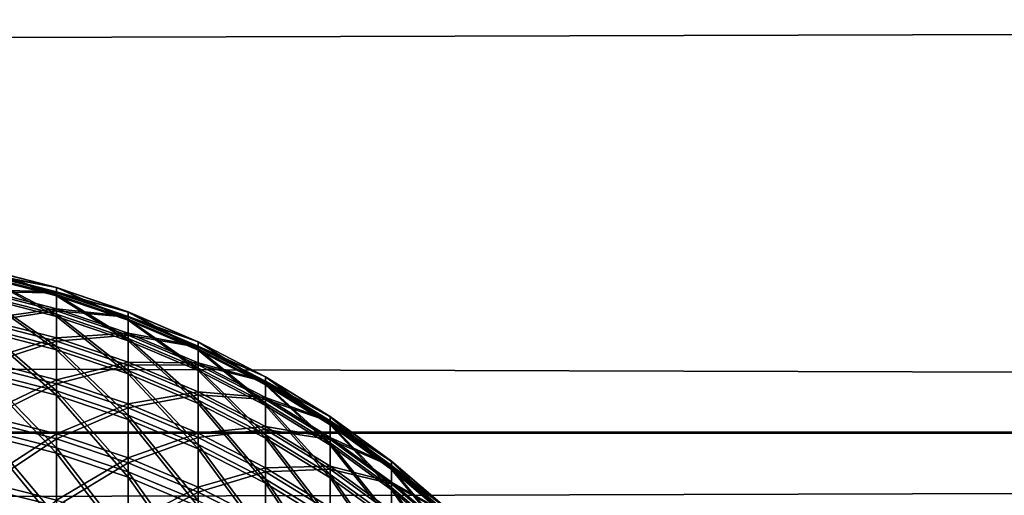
# Model space of a CAD drawing. Header units: millimetres. Extents: x -184 to 165, y -135 to 242.
# Tile 712 of 1056: x -40.75 to -39.772, y -79.031 to -78.558. Entities that reach past the tile are written whole.
import ezdxf

# ---------------------------------------------------------------- set-up
doc = ezdxf.new("R2010")
doc.units = ezdxf.units.MM
doc.header["$LTSCALE"] = 41.718519
for name, color, linetype in [('384', 7, 'CONTINUOUS'), ('386', 7, 'CONTINUOUS'), ('443', 7, 'CONTINUOUS'), ('459', 7, 'CONTINUOUS')]:
    doc.layers.add(name, color=color, linetype=linetype)

msp = doc.modelspace()

# ---------------------------------------------------------------- linework, layer by layer
at = {"layer": '384', "linetype": 'CONTINUOUS'}
for points in [[(-18.67491, -78.51281, 60), (-18.83859, -78.96838, 60), (-178.82487, -78.51342, 60), (-18.67491, -78.51281, 60)], [(-18.83859, -78.96838, 60), (-178.661, -78.96949, 60), (-178.82487, -78.51342, 60), (-18.83859, -78.96838, 60)], [(-18.83859, -78.96838, 60), (-19.00614, -79.42647, 60), (-178.661, -78.96949, 60), (-18.83859, -78.96838, 60)], [(-19.00614, -79.42647, 60), (-178.49454, -79.42461, 60), (-178.661, -78.96949, 60), (-19.00614, -79.42647, 60)]]:
    msp.add_3dface(points, dxfattribs=at)
at = {"layer": '386', "linetype": 'CONTINUOUS'}
for points in [[(-178.82509, -78.51281, 63), (-178.66141, -78.96838, 63), (-18.67513, -78.51342, 63), (-178.82509, -78.51281, 63)], [(-178.66141, -78.96838, 63), (-18.839, -78.96949, 63), (-18.67513, -78.51342, 63), (-178.66141, -78.96838, 63)], [(-178.66141, -78.96838, 63), (-178.49386, -79.42647, 63), (-18.839, -78.96949, 63), (-178.66141, -78.96838, 63)], [(-178.49386, -79.42647, 63), (-19.00546, -79.42461, 63), (-18.839, -78.96949, 63), (-178.49386, -79.42647, 63)]]:
    msp.add_3dface(points, dxfattribs=at)
at = {"layer": '443', "linetype": 'CONTINUOUS'}
for points in [[(-40.71371, -78.82481, 25.95365), (-40.71371, -78.83297, 25.62541), (-40.7867, -78.80597, 25.95354), (-40.71371, -78.82481, 25.95365)], [(-40.7867, -78.81025, 26.28257), (-40.71371, -78.82481, 25.95365), (-40.7867, -78.80597, 25.95354), (-40.7867, -78.81025, 26.28257)], [(-40.7867, -78.80597, 25.95354), (-40.71371, -78.83297, 25.62541), (-40.7867, -78.81414, 25.62458), (-40.7867, -78.80597, 25.95354)], [(-40.71371, -78.82908, 26.28197), (-40.71371, -78.82481, 25.95365), (-40.7867, -78.81025, 26.28257), (-40.71371, -78.82908, 26.28197)], [(-40.7867, -78.82698, 26.61121), (-40.71371, -78.82908, 26.28197), (-40.7867, -78.81025, 26.28257), (-40.7867, -78.82698, 26.61121)], [(-40.71371, -78.83297, 25.62541), (-40.71371, -78.85354, 25.2977), (-40.7867, -78.81414, 25.62458), (-40.71371, -78.83297, 25.62541)], [(-40.7867, -78.81414, 25.62458), (-40.71371, -78.85354, 25.2977), (-40.7867, -78.83476, 25.29617), (-40.7867, -78.81414, 25.62458)], [(-40.64235, -78.8491, 25.9538), (-40.64235, -78.85723, 25.62647), (-40.71371, -78.82481, 25.95365), (-40.64235, -78.8491, 25.9538)], [(-40.71371, -78.82908, 26.28197), (-40.64235, -78.8491, 25.9538), (-40.71371, -78.82481, 25.95365), (-40.71371, -78.82908, 26.28197)], [(-40.71371, -78.82481, 25.95365), (-40.64235, -78.85723, 25.62647), (-40.71371, -78.83297, 25.62541), (-40.71371, -78.82481, 25.95365)], [(-40.71371, -78.84577, 26.60989), (-40.71371, -78.82908, 26.28197), (-40.7867, -78.82698, 26.61121), (-40.71371, -78.84577, 26.60989)], [(-40.7867, -78.85613, 26.93897), (-40.71371, -78.84577, 26.60989), (-40.7867, -78.82698, 26.61121), (-40.7867, -78.85613, 26.93897)], [(-40.64235, -78.85336, 26.28119), (-40.64235, -78.8491, 25.9538), (-40.71371, -78.82908, 26.28197), (-40.64235, -78.85336, 26.28119)], [(-40.71371, -78.84577, 26.60989), (-40.64235, -78.85336, 26.28119), (-40.71371, -78.82908, 26.28197), (-40.71371, -78.84577, 26.60989)], [(-40.64235, -78.85723, 25.62647), (-40.64235, -78.87775, 25.29969), (-40.71371, -78.83297, 25.62541), (-40.64235, -78.85723, 25.62647)], [(-40.71371, -78.83297, 25.62541), (-40.64235, -78.87775, 25.29969), (-40.71371, -78.85354, 25.2977), (-40.71371, -78.83297, 25.62541)], [(-40.71371, -78.85354, 25.2977), (-40.71371, -78.8865, 24.97102), (-40.7867, -78.83476, 25.29617), (-40.71371, -78.85354, 25.2977)], [(-40.7867, -78.83476, 25.29617), (-40.71371, -78.8865, 24.97102), (-40.7867, -78.86779, 24.96877), (-40.7867, -78.83476, 25.29617)], [(-40.71371, -78.87486, 26.93695), (-40.71371, -78.84577, 26.60989), (-40.7867, -78.85613, 26.93897), (-40.71371, -78.87486, 26.93695)], [(-40.64235, -78.87, 26.6082), (-40.64235, -78.85336, 26.28119), (-40.71371, -78.84577, 26.60989), (-40.64235, -78.87, 26.6082)], [(-40.71371, -78.87486, 26.93695), (-40.64235, -78.87, 26.6082), (-40.71371, -78.84577, 26.60989), (-40.71371, -78.87486, 26.93695)], [(-40.64235, -78.87775, 25.29969), (-40.64235, -78.91061, 24.97391), (-40.71371, -78.85354, 25.2977), (-40.64235, -78.87775, 25.29969)], [(-40.71371, -78.85354, 25.2977), (-40.64235, -78.91061, 24.97391), (-40.71371, -78.8865, 24.97102), (-40.71371, -78.85354, 25.2977)], [(-40.57302, -78.87869, 25.95397), (-40.57302, -78.8868, 25.62776), (-40.64235, -78.8491, 25.9538), (-40.57302, -78.87869, 25.95397)], [(-40.64235, -78.85336, 26.28119), (-40.57302, -78.87869, 25.95397), (-40.64235, -78.8491, 25.9538), (-40.64235, -78.85336, 26.28119)], [(-40.64235, -78.8491, 25.9538), (-40.57302, -78.8868, 25.62776), (-40.64235, -78.85723, 25.62647), (-40.64235, -78.8491, 25.9538)], [(-40.57302, -78.88294, 26.28025), (-40.57302, -78.87869, 25.95397), (-40.64235, -78.85336, 26.28119), (-40.57302, -78.88294, 26.28025)], [(-40.64235, -78.87, 26.6082), (-40.57302, -78.88294, 26.28025), (-40.64235, -78.85336, 26.28119), (-40.64235, -78.87, 26.6082)], [(-40.7867, -78.89766, 27.2654), (-40.71371, -78.87486, 26.93695), (-40.7867, -78.85613, 26.93897), (-40.7867, -78.89766, 27.2654)], [(-40.57302, -78.8868, 25.62776), (-40.57302, -78.90724, 25.3021), (-40.64235, -78.85723, 25.62647), (-40.57302, -78.8868, 25.62776)], [(-40.64235, -78.85723, 25.62647), (-40.57302, -78.90724, 25.3021), (-40.64235, -78.87775, 25.29969), (-40.64235, -78.85723, 25.62647)], [(-40.71371, -78.8865, 24.97102), (-40.71371, -78.93179, 24.64581), (-40.7867, -78.86779, 24.96877), (-40.71371, -78.8865, 24.97102)], [(-40.7867, -78.86779, 24.96877), (-40.71371, -78.93179, 24.64581), (-40.7867, -78.91318, 24.64286), (-40.7867, -78.86779, 24.96877)], [(-40.64235, -78.89901, 26.93434), (-40.64235, -78.87, 26.6082), (-40.71371, -78.87486, 26.93695), (-40.64235, -78.89901, 26.93434)], [(-40.57302, -78.89952, 26.60614), (-40.57302, -78.88294, 26.28025), (-40.64235, -78.87, 26.6082), (-40.57302, -78.89952, 26.60614)], [(-40.64235, -78.89901, 26.93434), (-40.57302, -78.89952, 26.60614), (-40.64235, -78.87, 26.6082), (-40.64235, -78.89901, 26.93434)], [(-40.71371, -78.91631, 27.26267), (-40.71371, -78.87486, 26.93695), (-40.7867, -78.89766, 27.2654), (-40.71371, -78.91631, 27.26267)], [(-40.71371, -78.91631, 27.26267), (-40.64235, -78.89901, 26.93434), (-40.71371, -78.87486, 26.93695), (-40.71371, -78.91631, 27.26267)], [(-40.57302, -78.90724, 25.3021), (-40.57302, -78.94, 24.97744), (-40.64235, -78.87775, 25.29969), (-40.57302, -78.90724, 25.3021)], [(-40.64235, -78.87775, 25.29969), (-40.57302, -78.94, 24.97744), (-40.64235, -78.91061, 24.97391), (-40.64235, -78.87775, 25.29969)], [(-40.50612, -78.91342, 25.95418), (-40.50612, -78.9215, 25.62928), (-40.57302, -78.87869, 25.95397), (-40.50612, -78.91342, 25.95418)], [(-40.57302, -78.88294, 26.28025), (-40.50612, -78.91342, 25.95418), (-40.57302, -78.87869, 25.95397), (-40.57302, -78.88294, 26.28025)], [(-40.57302, -78.87869, 25.95397), (-40.50612, -78.9215, 25.62928), (-40.57302, -78.8868, 25.62776), (-40.57302, -78.87869, 25.95397)], [(-40.50612, -78.91765, 26.27914), (-40.50612, -78.91342, 25.95418), (-40.57302, -78.88294, 26.28025), (-40.50612, -78.91765, 26.27914)], [(-40.57302, -78.89952, 26.60614), (-40.50612, -78.91765, 26.27914), (-40.57302, -78.88294, 26.28025), (-40.57302, -78.89952, 26.60614)], [(-40.64235, -78.91061, 24.97391), (-40.64235, -78.95578, 24.64961), (-40.71371, -78.8865, 24.97102), (-40.64235, -78.91061, 24.97391)], [(-40.71371, -78.8865, 24.97102), (-40.64235, -78.95578, 24.64961), (-40.71371, -78.93179, 24.64581), (-40.71371, -78.8865, 24.97102)], [(-40.50612, -78.9215, 25.62928), (-40.50612, -78.94186, 25.30493), (-40.57302, -78.8868, 25.62776), (-40.50612, -78.9215, 25.62928)], [(-40.57302, -78.8868, 25.62776), (-40.50612, -78.94186, 25.30493), (-40.57302, -78.90724, 25.3021), (-40.57302, -78.8868, 25.62776)], [(-40.7867, -78.95152, 27.59002), (-40.71371, -78.91631, 27.26267), (-40.7867, -78.89766, 27.2654), (-40.7867, -78.95152, 27.59002)], [(-40.64235, -78.94034, 27.25915), (-40.64235, -78.89901, 26.93434), (-40.71371, -78.91631, 27.26267), (-40.64235, -78.94034, 27.25915)], [(-40.57302, -78.92843, 26.93116), (-40.57302, -78.89952, 26.60614), (-40.64235, -78.89901, 26.93434), (-40.57302, -78.92843, 26.93116)], [(-40.64235, -78.94034, 27.25915), (-40.57302, -78.92843, 26.93116), (-40.64235, -78.89901, 26.93434), (-40.64235, -78.94034, 27.25915)], [(-40.50612, -78.93417, 26.60371), (-40.50612, -78.91765, 26.27914), (-40.57302, -78.89952, 26.60614), (-40.50612, -78.93417, 26.60371)], [(-40.57302, -78.92843, 26.93116), (-40.50612, -78.93417, 26.60371), (-40.57302, -78.89952, 26.60614), (-40.57302, -78.92843, 26.93116)], [(-40.57302, -78.94, 24.97744), (-40.57302, -78.98501, 24.65425), (-40.64235, -78.91061, 24.97391), (-40.57302, -78.94, 24.97744)], [(-40.64235, -78.91061, 24.97391), (-40.57302, -78.98501, 24.65425), (-40.64235, -78.95578, 24.64961), (-40.64235, -78.91061, 24.97391)], [(-40.50612, -78.94186, 25.30493), (-40.50612, -78.97448, 24.98158), (-40.57302, -78.90724, 25.3021), (-40.50612, -78.94186, 25.30493)], [(-40.57302, -78.90724, 25.3021), (-40.50612, -78.97448, 24.98158), (-40.57302, -78.94, 24.97744), (-40.57302, -78.90724, 25.3021)], [(-40.71371, -78.93179, 24.64581), (-40.71371, -78.98937, 24.32255), (-40.7867, -78.91318, 24.64286), (-40.71371, -78.93179, 24.64581)], [(-40.7867, -78.91318, 24.64286), (-40.71371, -78.98937, 24.32255), (-40.7867, -78.97088, 24.3189), (-40.7867, -78.91318, 24.64286)], [(-40.71371, -78.97005, 27.58659), (-40.71371, -78.91631, 27.26267), (-40.7867, -78.95152, 27.59002), (-40.71371, -78.97005, 27.58659)], [(-40.71371, -78.97005, 27.58659), (-40.64235, -78.94034, 27.25915), (-40.71371, -78.91631, 27.26267), (-40.71371, -78.97005, 27.58659)], [(-40.44202, -78.9531, 25.95441), (-40.44202, -78.96113, 25.63102), (-40.50612, -78.91342, 25.95418), (-40.44202, -78.9531, 25.95441)], [(-40.50612, -78.91765, 26.27914), (-40.44202, -78.9531, 25.95441), (-40.50612, -78.91342, 25.95418), (-40.50612, -78.91765, 26.27914)], [(-40.50612, -78.91342, 25.95418), (-40.44202, -78.96113, 25.63102), (-40.50612, -78.9215, 25.62928), (-40.50612, -78.91342, 25.95418)], [(-40.44202, -78.95731, 26.27787), (-40.44202, -78.9531, 25.95441), (-40.50612, -78.91765, 26.27914), (-40.44202, -78.95731, 26.27787)], [(-40.50612, -78.93417, 26.60371), (-40.44202, -78.95731, 26.27787), (-40.50612, -78.91765, 26.27914), (-40.50612, -78.93417, 26.60371)], [(-40.44202, -78.96113, 25.63102), (-40.44202, -78.9814, 25.30816), (-40.50612, -78.9215, 25.62928), (-40.44202, -78.96113, 25.63102)], [(-40.50612, -78.9215, 25.62928), (-40.44202, -78.9814, 25.30816), (-40.50612, -78.94186, 25.30493), (-40.50612, -78.9215, 25.62928)], [(-40.64235, -78.95578, 24.64961), (-40.64235, -79.01319, 24.32726), (-40.71371, -78.93179, 24.64581), (-40.64235, -78.95578, 24.64961)], [(-40.71371, -78.93179, 24.64581), (-40.64235, -79.01319, 24.32726), (-40.71371, -78.98937, 24.32255), (-40.71371, -78.93179, 24.64581)], [(-40.57302, -78.96962, 27.25486), (-40.57302, -78.92843, 26.93116), (-40.64235, -78.94034, 27.25915), (-40.57302, -78.96962, 27.25486)], [(-40.50612, -78.96296, 26.92743), (-40.50612, -78.93417, 26.60371), (-40.57302, -78.92843, 26.93116), (-40.50612, -78.96296, 26.92743)], [(-40.57302, -78.96962, 27.25486), (-40.50612, -78.96296, 26.92743), (-40.57302, -78.92843, 26.93116), (-40.57302, -78.96962, 27.25486)], [(-40.64235, -78.99393, 27.58216), (-40.64235, -78.94034, 27.25915), (-40.71371, -78.97005, 27.58659), (-40.64235, -78.99393, 27.58216)], [(-40.64235, -78.99393, 27.58216), (-40.57302, -78.96962, 27.25486), (-40.64235, -78.94034, 27.25915), (-40.64235, -78.99393, 27.58216)], [(-40.50612, -78.97448, 24.98158), (-40.50612, -79.01932, 24.65969), (-40.57302, -78.94, 24.97744), (-40.50612, -78.97448, 24.98158)], [(-40.57302, -78.94, 24.97744), (-40.50612, -79.01932, 24.65969), (-40.57302, -78.98501, 24.65425), (-40.57302, -78.94, 24.97744)], [(-40.44202, -78.97375, 26.60095), (-40.44202, -78.95731, 26.27787), (-40.50612, -78.93417, 26.60371), (-40.44202, -78.97375, 26.60095)], [(-40.50612, -78.96296, 26.92743), (-40.44202, -78.97375, 26.60095), (-40.50612, -78.93417, 26.60371), (-40.50612, -78.96296, 26.92743)], [(-40.44202, -78.9814, 25.30816), (-40.44202, -79.01387, 24.98631), (-40.50612, -78.94186, 25.30493), (-40.44202, -78.9814, 25.30816)], [(-40.50612, -78.94186, 25.30493), (-40.44202, -79.01387, 24.98631), (-40.50612, -78.97448, 24.98158), (-40.50612, -78.94186, 25.30493)], [(-40.7867, -79.01762, 27.91237), (-40.71371, -78.97005, 27.58659), (-40.7867, -78.95152, 27.59002), (-40.7867, -79.01762, 27.91237)], [(-40.57302, -78.98501, 24.65425), (-40.57302, -79.04222, 24.333), (-40.64235, -78.95578, 24.64961), (-40.57302, -78.98501, 24.65425)], [(-40.64235, -78.95578, 24.64961), (-40.57302, -79.04222, 24.333), (-40.64235, -79.01319, 24.32726), (-40.64235, -78.95578, 24.64961)], [(-40.38109, -78.99749, 25.95467), (-40.38109, -79.00548, 25.63296), (-40.44202, -78.9531, 25.95441), (-40.38109, -78.99749, 25.95467)], [(-40.44202, -78.95731, 26.27787), (-40.38109, -78.99749, 25.95467), (-40.44202, -78.9531, 25.95441), (-40.44202, -78.95731, 26.27787)], [(-40.44202, -78.9531, 25.95441), (-40.38109, -79.00548, 25.63296), (-40.44202, -78.96113, 25.63102), (-40.44202, -78.9531, 25.95441)], [(-40.38109, -79.00167, 26.27646), (-40.38109, -78.99749, 25.95467), (-40.44202, -78.95731, 26.27787), (-40.38109, -79.00167, 26.27646)], [(-40.44202, -78.97375, 26.60095), (-40.38109, -79.00167, 26.27646), (-40.44202, -78.95731, 26.27787), (-40.44202, -78.97375, 26.60095)], [(-40.38109, -79.00548, 25.63296), (-40.38109, -79.02564, 25.31178), (-40.44202, -78.96113, 25.63102), (-40.38109, -79.00548, 25.63296)], [(-40.44202, -78.96113, 25.63102), (-40.38109, -79.02564, 25.31178), (-40.44202, -78.9814, 25.30816), (-40.44202, -78.96113, 25.63102)], [(-40.71371, -79.036, 27.90824), (-40.71371, -78.97005, 27.58659), (-40.7867, -79.01762, 27.91237), (-40.71371, -79.036, 27.90824)], [(-40.71371, -78.98937, 24.32255), (-40.71371, -79.05913, 24.0017), (-40.7867, -78.97088, 24.3189), (-40.71371, -78.98937, 24.32255)], [(-40.7867, -78.97088, 24.3189), (-40.71371, -79.05913, 24.0017), (-40.7867, -79.04079, 23.99735), (-40.7867, -78.97088, 24.3189)], [(-40.71371, -79.036, 27.90824), (-40.64235, -78.99393, 27.58216), (-40.71371, -78.97005, 27.58659), (-40.71371, -79.036, 27.90824)], [(-40.57302, -79.02302, 27.57676), (-40.57302, -78.96962, 27.25486), (-40.64235, -78.99393, 27.58216), (-40.57302, -79.02302, 27.57676)], [(-40.50612, -79.00398, 27.24982), (-40.50612, -78.96296, 26.92743), (-40.57302, -78.96962, 27.25486), (-40.50612, -79.00398, 27.24982)], [(-40.57302, -79.02302, 27.57676), (-40.50612, -79.00398, 27.24982), (-40.57302, -78.96962, 27.25486), (-40.57302, -79.02302, 27.57676)], [(-40.44202, -79.00241, 26.92317), (-40.44202, -78.97375, 26.60095), (-40.50612, -78.96296, 26.92743), (-40.44202, -79.00241, 26.92317)], [(-40.50612, -79.00398, 27.24982), (-40.44202, -79.00241, 26.92317), (-40.50612, -78.96296, 26.92743), (-40.50612, -79.00398, 27.24982)], [(-40.44202, -79.01387, 24.98631), (-40.44202, -79.0585, 24.66591), (-40.50612, -78.97448, 24.98158), (-40.44202, -79.01387, 24.98631)], [(-40.50612, -78.97448, 24.98158), (-40.44202, -79.0585, 24.66591), (-40.50612, -79.01932, 24.65969), (-40.50612, -78.97448, 24.98158)], [(-40.38109, -79.01803, 26.59785), (-40.38109, -79.00167, 26.27646), (-40.44202, -78.97375, 26.60095), (-40.38109, -79.01803, 26.59785)], [(-40.44202, -79.00241, 26.92317), (-40.38109, -79.01803, 26.59785), (-40.44202, -78.97375, 26.60095), (-40.44202, -79.00241, 26.92317)], [(-40.64235, -79.01319, 24.32726), (-40.64235, -79.08276, 24.00731), (-40.71371, -78.98937, 24.32255), (-40.64235, -79.01319, 24.32726)], [(-40.71371, -78.98937, 24.32255), (-40.64235, -79.08276, 24.00731), (-40.71371, -79.05913, 24.0017), (-40.71371, -78.98937, 24.32255)], [(-40.50612, -79.01932, 24.65969), (-40.50612, -79.0763, 24.33974), (-40.57302, -78.98501, 24.65425), (-40.50612, -79.01932, 24.65969)], [(-40.57302, -78.98501, 24.65425), (-40.50612, -79.0763, 24.33974), (-40.57302, -79.04222, 24.333), (-40.57302, -78.98501, 24.65425)], [(-40.38109, -79.02564, 25.31178), (-40.38109, -79.05795, 24.9916), (-40.44202, -78.9814, 25.30816), (-40.38109, -79.02564, 25.31178)], [(-40.44202, -78.9814, 25.30816), (-40.38109, -79.05795, 24.9916), (-40.44202, -79.01387, 24.98631), (-40.44202, -78.9814, 25.30816)], [(-40.64235, -79.0597, 27.90291), (-40.64235, -78.99393, 27.58216), (-40.71371, -79.036, 27.90824), (-40.64235, -79.0597, 27.90291)], [(-40.64235, -79.0597, 27.90291), (-40.57302, -79.02302, 27.57676), (-40.64235, -78.99393, 27.58216), (-40.64235, -79.0597, 27.90291)], [(-40.32368, -79.04634, 25.95496), (-40.32368, -79.05429, 25.6351), (-40.38109, -78.99749, 25.95467), (-40.32368, -79.04634, 25.95496)], [(-40.38109, -79.00167, 26.27646), (-40.32368, -79.04634, 25.95496), (-40.38109, -78.99749, 25.95467), (-40.38109, -79.00167, 26.27646)], [(-40.38109, -78.99749, 25.95467), (-40.32368, -79.05429, 25.6351), (-40.38109, -79.00548, 25.63296), (-40.38109, -78.99749, 25.95467)], [(-40.50612, -79.05718, 27.57043), (-40.50612, -79.00398, 27.24982), (-40.57302, -79.02302, 27.57676), (-40.50612, -79.05718, 27.57043)], [(-40.44202, -79.04324, 27.24407), (-40.44202, -79.00241, 26.92317), (-40.50612, -79.00398, 27.24982), (-40.44202, -79.04324, 27.24407)], [(-40.50612, -79.05718, 27.57043), (-40.44202, -79.04324, 27.24407), (-40.50612, -79.00398, 27.24982), (-40.50612, -79.05718, 27.57043)], [(-40.38109, -79.04654, 26.9184), (-40.38109, -79.01803, 26.59785), (-40.44202, -79.00241, 26.92317), (-40.38109, -79.04654, 26.9184)], [(-40.44202, -79.04324, 27.24407), (-40.38109, -79.04654, 26.9184), (-40.44202, -79.00241, 26.92317), (-40.44202, -79.04324, 27.24407)], [(-40.32368, -79.0505, 26.2749), (-40.32368, -79.04634, 25.95496), (-40.38109, -79.00167, 26.27646), (-40.32368, -79.0505, 26.2749)], [(-40.38109, -79.01803, 26.59785), (-40.32368, -79.0505, 26.2749), (-40.38109, -79.00167, 26.27646), (-40.38109, -79.01803, 26.59785)], [(-40.32368, -79.05429, 25.6351), (-40.32368, -79.07433, 25.31577), (-40.38109, -79.00548, 25.63296), (-40.32368, -79.05429, 25.6351)], [(-40.38109, -79.00548, 25.63296), (-40.32368, -79.07433, 25.31577), (-40.38109, -79.02564, 25.31178), (-40.38109, -79.00548, 25.63296)], [(-40.7867, -79.09587, 28.23199), (-40.71371, -79.036, 27.90824), (-40.7867, -79.01762, 27.91237), (-40.7867, -79.09587, 28.23199)], [(-40.57302, -79.04222, 24.333), (-40.57302, -79.11155, 24.01414), (-40.64235, -79.01319, 24.32726), (-40.57302, -79.04222, 24.333)], [(-40.64235, -79.01319, 24.32726), (-40.57302, -79.11155, 24.01414), (-40.64235, -79.08276, 24.00731), (-40.64235, -79.01319, 24.32726)], [(-40.44202, -79.0585, 24.66591), (-40.44202, -79.11522, 24.34743), (-40.50612, -79.01932, 24.65969), (-40.44202, -79.0585, 24.66591)], [(-40.50612, -79.01932, 24.65969), (-40.44202, -79.11522, 24.34743), (-40.50612, -79.0763, 24.33974), (-40.50612, -79.01932, 24.65969)], [(-40.38109, -79.05795, 24.9916), (-40.38109, -79.10234, 24.67286), (-40.44202, -79.01387, 24.98631), (-40.38109, -79.05795, 24.9916)], [(-40.44202, -79.01387, 24.98631), (-40.38109, -79.10234, 24.67286), (-40.44202, -79.0585, 24.66591), (-40.44202, -79.01387, 24.98631)], [(-40.32368, -79.06677, 26.59445), (-40.32368, -79.0505, 26.2749), (-40.38109, -79.01803, 26.59785), (-40.32368, -79.06677, 26.59445)], [(-40.38109, -79.04654, 26.9184), (-40.32368, -79.06677, 26.59445), (-40.38109, -79.01803, 26.59785), (-40.38109, -79.04654, 26.9184)], [(-40.57302, -79.08857, 27.89642), (-40.57302, -79.02302, 27.57676), (-40.64235, -79.0597, 27.90291), (-40.57302, -79.08857, 27.89642)], [(-40.57302, -79.08857, 27.89642), (-40.50612, -79.05718, 27.57043), (-40.57302, -79.02302, 27.57676), (-40.57302, -79.08857, 27.89642)], [(-40.32368, -79.07433, 25.31577), (-40.32368, -79.10645, 24.99742), (-40.38109, -79.02564, 25.31178), (-40.32368, -79.07433, 25.31577)], [(-40.38109, -79.02564, 25.31178), (-40.32368, -79.10645, 24.99742), (-40.38109, -79.05795, 24.9916), (-40.38109, -79.02564, 25.31178)]]:
    msp.add_3dface(points, dxfattribs=at)
at = {"layer": '459', "linetype": 'CONTINUOUS'}
for points in [[(-40.71371, -78.82469, -29.01843), (-40.71371, -78.83179, -29.3467), (-40.7867, -78.80585, -29.01848), (-40.71371, -78.82469, -29.01843)], [(-40.7867, -78.81119, -28.68946), (-40.71371, -78.82469, -29.01843), (-40.7867, -78.80585, -29.01848), (-40.7867, -78.81119, -28.68946)], [(-40.7867, -78.80585, -29.01848), (-40.71371, -78.83179, -29.3467), (-40.7867, -78.81296, -29.34746), (-40.7867, -78.80585, -29.01848)], [(-40.71371, -78.83002, -28.69012), (-40.71371, -78.82469, -29.01843), (-40.7867, -78.81119, -28.68946), (-40.71371, -78.83002, -28.69012)], [(-40.7867, -78.82897, -28.36088), (-40.71371, -78.83002, -28.69012), (-40.7867, -78.81119, -28.68946), (-40.7867, -78.82897, -28.36088)], [(-40.71371, -78.83179, -29.3467), (-40.71371, -78.85131, -29.67446), (-40.7867, -78.81296, -29.34746), (-40.71371, -78.83179, -29.3467)], [(-40.7867, -78.81296, -29.34746), (-40.71371, -78.85131, -29.67446), (-40.7867, -78.83252, -29.67594), (-40.7867, -78.81296, -29.34746)], [(-40.64235, -78.84898, -29.01836), (-40.64235, -78.85606, -29.34571), (-40.71371, -78.82469, -29.01843), (-40.64235, -78.84898, -29.01836)], [(-40.71371, -78.83002, -28.69012), (-40.64235, -78.84898, -29.01836), (-40.71371, -78.82469, -29.01843), (-40.71371, -78.83002, -28.69012)], [(-40.71371, -78.82469, -29.01843), (-40.64235, -78.85606, -29.34571), (-40.71371, -78.83179, -29.3467), (-40.71371, -78.82469, -29.01843)], [(-40.71371, -78.84776, -28.36226), (-40.71371, -78.83002, -28.69012), (-40.7867, -78.82897, -28.36088), (-40.71371, -78.84776, -28.36226)], [(-40.7867, -78.85918, -28.03321), (-40.71371, -78.84776, -28.36226), (-40.7867, -78.82897, -28.36088), (-40.7867, -78.85918, -28.03321)], [(-40.71371, -78.85131, -29.67446), (-40.71371, -78.88321, -30.00125), (-40.7867, -78.83252, -29.67594), (-40.71371, -78.85131, -29.67446)], [(-40.7867, -78.83252, -29.67594), (-40.71371, -78.88321, -30.00125), (-40.7867, -78.8645, -30.00344), (-40.7867, -78.83252, -29.67594)], [(-40.64235, -78.85429, -28.69098), (-40.64235, -78.84898, -29.01836), (-40.71371, -78.83002, -28.69012), (-40.64235, -78.85429, -28.69098)], [(-40.71371, -78.84776, -28.36226), (-40.64235, -78.85429, -28.69098), (-40.71371, -78.83002, -28.69012), (-40.71371, -78.84776, -28.36226)], [(-40.64235, -78.85606, -29.34571), (-40.64235, -78.87552, -29.67256), (-40.71371, -78.83179, -29.3467), (-40.64235, -78.85606, -29.34571)], [(-40.71371, -78.83179, -29.3467), (-40.64235, -78.87552, -29.67256), (-40.71371, -78.85131, -29.67446), (-40.71371, -78.83179, -29.3467)], [(-40.71371, -78.87791, -28.0353), (-40.71371, -78.84776, -28.36226), (-40.7867, -78.85918, -28.03321), (-40.71371, -78.87791, -28.0353)], [(-40.64235, -78.87199, -28.36403), (-40.64235, -78.85429, -28.69098), (-40.71371, -78.84776, -28.36226), (-40.64235, -78.87199, -28.36403)], [(-40.71371, -78.87791, -28.0353), (-40.64235, -78.87199, -28.36403), (-40.71371, -78.84776, -28.36226), (-40.71371, -78.87791, -28.0353)], [(-40.64235, -78.87552, -29.67256), (-40.64235, -78.90734, -29.99844), (-40.71371, -78.85131, -29.67446), (-40.64235, -78.87552, -29.67256)], [(-40.71371, -78.85131, -29.67446), (-40.64235, -78.90734, -29.99844), (-40.71371, -78.88321, -30.00125), (-40.71371, -78.85131, -29.67446)], [(-40.57302, -78.87857, -29.01828), (-40.57302, -78.88563, -29.34451), (-40.64235, -78.84898, -29.01836), (-40.57302, -78.87857, -29.01828)], [(-40.64235, -78.85429, -28.69098), (-40.57302, -78.87857, -29.01828), (-40.64235, -78.84898, -29.01836), (-40.64235, -78.85429, -28.69098)], [(-40.64235, -78.84898, -29.01836), (-40.57302, -78.88563, -29.34451), (-40.64235, -78.85606, -29.34571), (-40.64235, -78.84898, -29.01836)], [(-40.7867, -78.90176, -27.70692), (-40.71371, -78.87791, -28.0353), (-40.7867, -78.85918, -28.03321), (-40.7867, -78.90176, -27.70692)], [(-40.57302, -78.88387, -28.69202), (-40.57302, -78.87857, -29.01828), (-40.64235, -78.85429, -28.69098), (-40.57302, -78.88387, -28.69202)], [(-40.64235, -78.87199, -28.36403), (-40.57302, -78.88387, -28.69202), (-40.64235, -78.85429, -28.69098), (-40.64235, -78.87199, -28.36403)], [(-40.57302, -78.88563, -29.34451), (-40.57302, -78.90502, -29.67024), (-40.64235, -78.85606, -29.34571), (-40.57302, -78.88563, -29.34451)], [(-40.64235, -78.85606, -29.34571), (-40.57302, -78.90502, -29.67024), (-40.64235, -78.87552, -29.67256), (-40.64235, -78.85606, -29.34571)], [(-40.71371, -78.88321, -30.00125), (-40.71371, -78.92746, -30.32661), (-40.7867, -78.8645, -30.00344), (-40.71371, -78.88321, -30.00125)], [(-40.7867, -78.8645, -30.00344), (-40.71371, -78.92746, -30.32661), (-40.7867, -78.90884, -30.3295), (-40.7867, -78.8645, -30.00344)], [(-40.64235, -78.90204, -28.03798), (-40.64235, -78.87199, -28.36403), (-40.71371, -78.87791, -28.0353), (-40.64235, -78.90204, -28.03798)], [(-40.57302, -78.9015, -28.36619), (-40.57302, -78.88387, -28.69202), (-40.64235, -78.87199, -28.36403), (-40.57302, -78.9015, -28.36619)], [(-40.64235, -78.90204, -28.03798), (-40.57302, -78.9015, -28.36619), (-40.64235, -78.87199, -28.36403), (-40.64235, -78.90204, -28.03798)], [(-40.71371, -78.9204, -27.70971), (-40.71371, -78.87791, -28.0353), (-40.7867, -78.90176, -27.70692), (-40.71371, -78.9204, -27.70971)], [(-40.71371, -78.9204, -27.70971), (-40.64235, -78.90204, -28.03798), (-40.71371, -78.87791, -28.0353), (-40.71371, -78.9204, -27.70971)], [(-40.64235, -78.90734, -29.99844), (-40.64235, -78.95146, -30.32288), (-40.71371, -78.88321, -30.00125), (-40.64235, -78.90734, -29.99844)], [(-40.71371, -78.88321, -30.00125), (-40.64235, -78.95146, -30.32288), (-40.71371, -78.92746, -30.32661), (-40.71371, -78.88321, -30.00125)], [(-40.57302, -78.90502, -29.67024), (-40.57302, -78.93673, -29.995), (-40.64235, -78.87552, -29.67256), (-40.57302, -78.90502, -29.67024)], [(-40.64235, -78.87552, -29.67256), (-40.57302, -78.93673, -29.995), (-40.64235, -78.90734, -29.99844), (-40.64235, -78.87552, -29.67256)], [(-40.50612, -78.91331, -29.01819), (-40.50612, -78.92033, -29.3431), (-40.57302, -78.87857, -29.01828), (-40.50612, -78.91331, -29.01819)], [(-40.57302, -78.88387, -28.69202), (-40.50612, -78.91331, -29.01819), (-40.57302, -78.87857, -29.01828), (-40.57302, -78.88387, -28.69202)], [(-40.57302, -78.87857, -29.01828), (-40.50612, -78.92033, -29.3431), (-40.57302, -78.88563, -29.34451), (-40.57302, -78.87857, -29.01828)], [(-40.50612, -78.91858, -28.69324), (-40.50612, -78.91331, -29.01819), (-40.57302, -78.88387, -28.69202), (-40.50612, -78.91858, -28.69324)], [(-40.57302, -78.9015, -28.36619), (-40.50612, -78.91858, -28.69324), (-40.57302, -78.88387, -28.69202), (-40.57302, -78.9015, -28.36619)], [(-40.50612, -78.92033, -29.3431), (-40.50612, -78.93965, -29.66752), (-40.57302, -78.88563, -29.34451), (-40.50612, -78.92033, -29.3431)], [(-40.57302, -78.88563, -29.34451), (-40.50612, -78.93965, -29.66752), (-40.57302, -78.90502, -29.67024), (-40.57302, -78.88563, -29.34451)], [(-40.7867, -78.95666, -27.38247), (-40.71371, -78.9204, -27.70971), (-40.7867, -78.90176, -27.70692), (-40.7867, -78.95666, -27.38247)], [(-40.64235, -78.94442, -27.71331), (-40.64235, -78.90204, -28.03798), (-40.71371, -78.9204, -27.70971), (-40.64235, -78.94442, -27.71331)], [(-40.57302, -78.93146, -28.04126), (-40.57302, -78.9015, -28.36619), (-40.64235, -78.90204, -28.03798), (-40.57302, -78.93146, -28.04126)], [(-40.64235, -78.94442, -27.71331), (-40.57302, -78.93146, -28.04126), (-40.64235, -78.90204, -28.03798), (-40.64235, -78.94442, -27.71331)], [(-40.50612, -78.93614, -28.36872), (-40.50612, -78.91858, -28.69324), (-40.57302, -78.9015, -28.36619), (-40.50612, -78.93614, -28.36872)], [(-40.57302, -78.93146, -28.04126), (-40.50612, -78.93614, -28.36872), (-40.57302, -78.9015, -28.36619), (-40.57302, -78.93146, -28.04126)], [(-40.71371, -78.92746, -30.32661), (-40.71371, -78.98399, -30.65005), (-40.7867, -78.90884, -30.3295), (-40.71371, -78.92746, -30.32661)], [(-40.7867, -78.90884, -30.3295), (-40.71371, -78.98399, -30.65005), (-40.7867, -78.9655, -30.65364), (-40.7867, -78.90884, -30.3295)], [(-40.57302, -78.93673, -29.995), (-40.57302, -78.98071, -30.31833), (-40.64235, -78.90734, -29.99844), (-40.57302, -78.93673, -29.995)], [(-40.64235, -78.90734, -29.99844), (-40.57302, -78.98071, -30.31833), (-40.64235, -78.95146, -30.32288), (-40.64235, -78.90734, -29.99844)], [(-40.50612, -78.93965, -29.66752), (-40.50612, -78.97123, -29.99098), (-40.57302, -78.90502, -29.67024), (-40.50612, -78.93965, -29.66752)], [(-40.57302, -78.90502, -29.67024), (-40.50612, -78.97123, -29.99098), (-40.57302, -78.93673, -29.995), (-40.57302, -78.90502, -29.67024)], [(-40.71371, -78.97518, -27.38597), (-40.71371, -78.9204, -27.70971), (-40.7867, -78.95666, -27.38247), (-40.71371, -78.97518, -27.38597)], [(-40.71371, -78.97518, -27.38597), (-40.64235, -78.94442, -27.71331), (-40.71371, -78.9204, -27.70971), (-40.71371, -78.97518, -27.38597)], [(-40.44202, -78.95298, -29.01808), (-40.44202, -78.95998, -29.34149), (-40.50612, -78.91331, -29.01819), (-40.44202, -78.95298, -29.01808)], [(-40.50612, -78.91858, -28.69324), (-40.44202, -78.95298, -29.01808), (-40.50612, -78.91331, -29.01819), (-40.50612, -78.91858, -28.69324)], [(-40.50612, -78.91331, -29.01819), (-40.44202, -78.95998, -29.34149), (-40.50612, -78.92033, -29.3431), (-40.50612, -78.91331, -29.01819)], [(-40.44202, -78.95823, -28.69463), (-40.44202, -78.95298, -29.01808), (-40.50612, -78.91858, -28.69324), (-40.44202, -78.95823, -28.69463)], [(-40.50612, -78.93614, -28.36872), (-40.44202, -78.95823, -28.69463), (-40.50612, -78.91858, -28.69324), (-40.50612, -78.93614, -28.36872)], [(-40.44202, -78.95998, -29.34149), (-40.44202, -78.9792, -29.66441), (-40.50612, -78.92033, -29.3431), (-40.44202, -78.95998, -29.34149)], [(-40.50612, -78.92033, -29.3431), (-40.44202, -78.9792, -29.66441), (-40.50612, -78.93965, -29.66752), (-40.50612, -78.92033, -29.3431)], [(-40.64235, -78.95146, -30.32288), (-40.64235, -79.00784, -30.64542), (-40.71371, -78.92746, -30.32661), (-40.64235, -78.95146, -30.32288)], [(-40.71371, -78.92746, -30.32661), (-40.64235, -79.00784, -30.64542), (-40.71371, -78.98399, -30.65005), (-40.71371, -78.92746, -30.32661)], [(-40.57302, -78.97369, -27.71769), (-40.57302, -78.93146, -28.04126), (-40.64235, -78.94442, -27.71331), (-40.57302, -78.97369, -27.71769)], [(-40.50612, -78.96598, -28.0451), (-40.50612, -78.93614, -28.36872), (-40.57302, -78.93146, -28.04126), (-40.50612, -78.96598, -28.0451)], [(-40.57302, -78.97369, -27.71769), (-40.50612, -78.96598, -28.0451), (-40.57302, -78.93146, -28.04126), (-40.57302, -78.97369, -27.71769)], [(-40.50612, -78.97123, -29.99098), (-40.50612, -79.01503, -30.313), (-40.57302, -78.93673, -29.995), (-40.50612, -78.97123, -29.99098)], [(-40.57302, -78.93673, -29.995), (-40.50612, -79.01503, -30.313), (-40.57302, -78.98071, -30.31833), (-40.57302, -78.93673, -29.995)], [(-40.44202, -78.97571, -28.37161), (-40.44202, -78.95823, -28.69463), (-40.50612, -78.93614, -28.36872), (-40.44202, -78.97571, -28.37161)], [(-40.50612, -78.96598, -28.0451), (-40.44202, -78.97571, -28.37161), (-40.50612, -78.93614, -28.36872), (-40.50612, -78.96598, -28.0451)], [(-40.44202, -78.9792, -29.66441), (-40.44202, -79.01064, -29.98637), (-40.50612, -78.93965, -29.66752), (-40.44202, -78.9792, -29.66441)], [(-40.50612, -78.93965, -29.66752), (-40.44202, -79.01064, -29.98637), (-40.50612, -78.97123, -29.99098), (-40.50612, -78.93965, -29.66752)], [(-40.64235, -78.99905, -27.39047), (-40.64235, -78.94442, -27.71331), (-40.71371, -78.97518, -27.38597), (-40.64235, -78.99905, -27.39047)], [(-40.64235, -78.99905, -27.39047), (-40.57302, -78.97369, -27.71769), (-40.64235, -78.94442, -27.71331), (-40.64235, -78.99905, -27.39047)], [(-40.57302, -78.98071, -30.31833), (-40.57302, -79.03689, -30.63977), (-40.64235, -78.95146, -30.32288), (-40.57302, -78.98071, -30.31833)], [(-40.64235, -78.95146, -30.32288), (-40.57302, -79.03689, -30.63977), (-40.64235, -79.00784, -30.64542), (-40.64235, -78.95146, -30.32288)], [(-40.7867, -79.0238, -27.06033), (-40.71371, -78.97518, -27.38597), (-40.7867, -78.95666, -27.38247), (-40.7867, -79.0238, -27.06033)], [(-40.38109, -78.99737, -29.01796), (-40.38109, -79.00433, -29.3397), (-40.44202, -78.95298, -29.01808), (-40.38109, -78.99737, -29.01796)], [(-40.44202, -78.95823, -28.69463), (-40.38109, -78.99737, -29.01796), (-40.44202, -78.95298, -29.01808), (-40.44202, -78.95823, -28.69463)], [(-40.44202, -78.95298, -29.01808), (-40.38109, -79.00433, -29.3397), (-40.44202, -78.95998, -29.34149), (-40.44202, -78.95298, -29.01808)], [(-40.38109, -79.00259, -28.69619), (-40.38109, -78.99737, -29.01796), (-40.44202, -78.95823, -28.69463), (-40.38109, -79.00259, -28.69619)], [(-40.44202, -78.97571, -28.37161), (-40.38109, -79.00259, -28.69619), (-40.44202, -78.95823, -28.69463), (-40.44202, -78.97571, -28.37161)], [(-40.38109, -79.00433, -29.3397), (-40.38109, -79.02346, -29.66094), (-40.44202, -78.95998, -29.34149), (-40.38109, -79.00433, -29.3397)], [(-40.44202, -78.95998, -29.34149), (-40.38109, -79.02346, -29.66094), (-40.44202, -78.9792, -29.66441), (-40.44202, -78.95998, -29.34149)], [(-40.71371, -78.98399, -30.65005), (-40.71371, -79.05272, -30.97112), (-40.7867, -78.9655, -30.65364), (-40.71371, -78.98399, -30.65005)], [(-40.7867, -78.9655, -30.65364), (-40.71371, -79.05272, -30.97112), (-40.7867, -79.03437, -30.97541), (-40.7867, -78.9655, -30.65364)], [(-40.50612, -79.00804, -27.72284), (-40.50612, -78.96598, -28.0451), (-40.57302, -78.97369, -27.71769), (-40.50612, -79.00804, -27.72284)], [(-40.44202, -79.00541, -28.04949), (-40.44202, -78.97571, -28.37161), (-40.50612, -78.96598, -28.0451), (-40.44202, -79.00541, -28.04949)], [(-40.50612, -79.00804, -27.72284), (-40.44202, -79.00541, -28.04949), (-40.50612, -78.96598, -28.0451), (-40.50612, -79.00804, -27.72284)], [(-40.44202, -79.01064, -29.98637), (-40.44202, -79.05423, -30.30691), (-40.50612, -78.97123, -29.99098), (-40.44202, -79.01064, -29.98637)], [(-40.50612, -78.97123, -29.99098), (-40.44202, -79.05423, -30.30691), (-40.50612, -79.01503, -30.313), (-40.50612, -78.97123, -29.99098)], [(-40.71371, -79.04217, -27.06453), (-40.71371, -78.97518, -27.38597), (-40.7867, -79.0238, -27.06033), (-40.71371, -79.04217, -27.06453)], [(-40.71371, -79.04217, -27.06453), (-40.64235, -78.99905, -27.39047), (-40.71371, -78.97518, -27.38597), (-40.71371, -79.04217, -27.06453)], [(-40.57302, -79.02813, -27.39596), (-40.57302, -78.97369, -27.71769), (-40.64235, -78.99905, -27.39047), (-40.57302, -79.02813, -27.39596)], [(-40.57302, -79.02813, -27.39596), (-40.50612, -79.00804, -27.72284), (-40.57302, -78.97369, -27.71769), (-40.57302, -79.02813, -27.39596)], [(-40.50612, -79.01503, -30.313), (-40.50612, -79.07098, -30.63314), (-40.57302, -78.98071, -30.31833), (-40.50612, -79.01503, -30.313)], [(-40.57302, -78.98071, -30.31833), (-40.50612, -79.07098, -30.63314), (-40.57302, -79.03689, -30.63977), (-40.57302, -78.98071, -30.31833)], [(-40.38109, -79.01998, -28.37485), (-40.38109, -79.00259, -28.69619), (-40.44202, -78.97571, -28.37161), (-40.38109, -79.01998, -28.37485)], [(-40.44202, -79.00541, -28.04949), (-40.38109, -79.01998, -28.37485), (-40.44202, -78.97571, -28.37161), (-40.44202, -79.00541, -28.04949)], [(-40.38109, -79.02346, -29.66094), (-40.38109, -79.05473, -29.98122), (-40.44202, -78.9792, -29.66441), (-40.38109, -79.02346, -29.66094)], [(-40.44202, -78.9792, -29.66441), (-40.38109, -79.05473, -29.98122), (-40.44202, -79.01064, -29.98637), (-40.44202, -78.9792, -29.66441)], [(-40.64235, -79.00784, -30.64542), (-40.64235, -79.07637, -30.96559), (-40.71371, -78.98399, -30.65005), (-40.64235, -79.00784, -30.64542)], [(-40.71371, -78.98399, -30.65005), (-40.64235, -79.07637, -30.96559), (-40.71371, -79.05272, -30.97112), (-40.71371, -78.98399, -30.65005)], [(-40.64235, -79.06585, -27.06993), (-40.64235, -78.99905, -27.39047), (-40.71371, -79.04217, -27.06453), (-40.64235, -79.06585, -27.06993)], [(-40.64235, -79.06585, -27.06993), (-40.57302, -79.02813, -27.39596), (-40.64235, -78.99905, -27.39047), (-40.64235, -79.06585, -27.06993)], [(-40.32368, -79.04622, -29.01783), (-40.32368, -79.05314, -29.33771), (-40.38109, -78.99737, -29.01796), (-40.32368, -79.04622, -29.01783)], [(-40.38109, -79.00259, -28.69619), (-40.32368, -79.04622, -29.01783), (-40.38109, -78.99737, -29.01796), (-40.38109, -79.00259, -28.69619)], [(-40.38109, -78.99737, -29.01796), (-40.32368, -79.05314, -29.33771), (-40.38109, -79.00433, -29.3397), (-40.38109, -78.99737, -29.01796)], [(-40.57302, -79.03689, -30.63977), (-40.57302, -79.10519, -30.95885), (-40.64235, -79.00784, -30.64542), (-40.57302, -79.03689, -30.63977)], [(-40.64235, -79.00784, -30.64542), (-40.57302, -79.10519, -30.95885), (-40.64235, -79.07637, -30.96559), (-40.64235, -79.00784, -30.64542)], [(-40.50612, -79.06226, -27.4024), (-40.50612, -79.00804, -27.72284), (-40.57302, -79.02813, -27.39596), (-40.50612, -79.06226, -27.4024)], [(-40.44202, -79.04727, -27.72872), (-40.44202, -79.00541, -28.04949), (-40.50612, -79.00804, -27.72284), (-40.44202, -79.04727, -27.72872)], [(-40.50612, -79.06226, -27.4024), (-40.44202, -79.04727, -27.72872), (-40.50612, -79.00804, -27.72284), (-40.50612, -79.06226, -27.4024)], [(-40.38109, -79.04953, -28.0544), (-40.38109, -79.01998, -28.37485), (-40.44202, -79.00541, -28.04949), (-40.38109, -79.04953, -28.0544)], [(-40.44202, -79.04727, -27.72872), (-40.38109, -79.04953, -28.0544), (-40.44202, -79.00541, -28.04949), (-40.44202, -79.04727, -27.72872)], [(-40.38109, -79.05473, -29.98122), (-40.38109, -79.0981, -30.3001), (-40.44202, -79.01064, -29.98637), (-40.38109, -79.05473, -29.98122)], [(-40.44202, -79.01064, -29.98637), (-40.38109, -79.0981, -30.3001), (-40.44202, -79.05423, -30.30691), (-40.44202, -79.01064, -29.98637)], [(-40.32368, -79.05141, -28.69791), (-40.32368, -79.04622, -29.01783), (-40.38109, -79.00259, -28.69619), (-40.32368, -79.05141, -28.69791)], [(-40.38109, -79.01998, -28.37485), (-40.32368, -79.05141, -28.69791), (-40.38109, -79.00259, -28.69619), (-40.38109, -79.01998, -28.37485)], [(-40.32368, -79.05314, -29.33771), (-40.32368, -79.07216, -29.65711), (-40.38109, -79.00433, -29.3397), (-40.32368, -79.05314, -29.33771)], [(-40.38109, -79.00433, -29.3397), (-40.32368, -79.07216, -29.65711), (-40.38109, -79.02346, -29.66094), (-40.38109, -79.00433, -29.3397)], [(-40.44202, -79.05423, -30.30691), (-40.44202, -79.10993, -30.62557), (-40.50612, -79.01503, -30.313), (-40.44202, -79.05423, -30.30691)], [(-40.50612, -79.01503, -30.313), (-40.44202, -79.10993, -30.62557), (-40.50612, -79.07098, -30.63314), (-40.50612, -79.01503, -30.313)], [(-40.32368, -79.06871, -28.37841), (-40.32368, -79.05141, -28.69791), (-40.38109, -79.01998, -28.37485), (-40.32368, -79.06871, -28.37841)], [(-40.38109, -79.04953, -28.0544), (-40.32368, -79.06871, -28.37841), (-40.38109, -79.01998, -28.37485), (-40.38109, -79.04953, -28.0544)], [(-40.7867, -79.10308, -26.74097), (-40.71371, -79.04217, -27.06453), (-40.7867, -79.0238, -27.06033), (-40.7867, -79.10308, -26.74097)], [(-40.57302, -79.09471, -27.07652), (-40.57302, -79.02813, -27.39596), (-40.64235, -79.06585, -27.06993), (-40.57302, -79.09471, -27.07652)], [(-40.57302, -79.09471, -27.07652), (-40.50612, -79.06226, -27.4024), (-40.57302, -79.02813, -27.39596), (-40.57302, -79.09471, -27.07652)], [(-40.32368, -79.07216, -29.65711), (-40.32368, -79.10325, -29.97556), (-40.38109, -79.02346, -29.66094), (-40.32368, -79.07216, -29.65711)], [(-40.38109, -79.02346, -29.66094), (-40.32368, -79.10325, -29.97556), (-40.38109, -79.05473, -29.98122), (-40.38109, -79.02346, -29.66094)]]:
    msp.add_3dface(points, dxfattribs=at)

doc.saveas('drawing.dxf')
